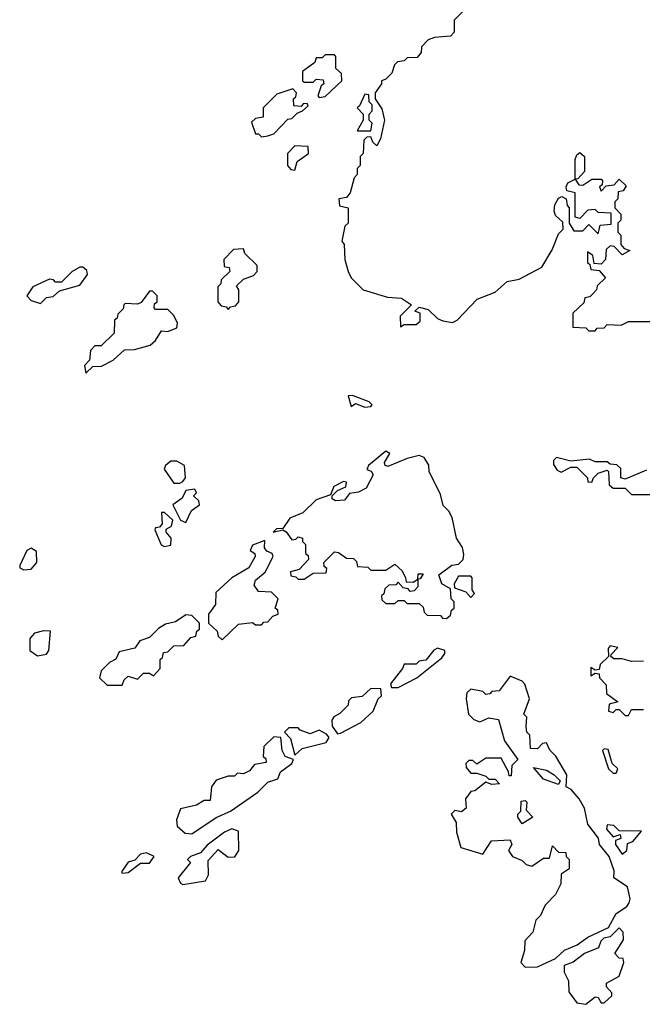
# Model space of a CAD drawing. Extents: x 1980017 to 2252640, y 74400 to 266395.
# Tile 346 of 388: x 2187147 to 2189201, y 216438 to 219686. Entities that reach past the tile are written whole.
import ezdxf

# ---------------------------------------------------------------- set-up
doc = ezdxf.new("R2010")
doc.units = 0

msp = doc.modelspace()

# ---------------------------------------------------------------- linework, layer by layer
at = {"layer": '0CON20XD'}
for points in [[(2188615, 219720), (2188580, 219685), (2188580, 219645), (2188568.3, 219631.7), (2188515, 219627.5), (2188495, 219620), (2188473, 219597), (2188471.7, 219578.3), (2188458.3, 219561.7), (2188425, 219560), (2188415, 219550), (2188393, 219547), (2188383, 219537), (2188375, 219510), (2188355, 219490), (2188340, 219485), (2188340, 219475), (2188320, 219445), (2188320, 219425), (2188341.7, 219391.7), (2188350, 219355), (2188337, 219293), (2188325, 219270), (2188311.7, 219281.7), (2188305, 219300), (2188291.7, 219298.3), (2188281.7, 219288.3), (2188280, 219245), (2188270, 219235), (2188270, 219205), (2188260, 219195), (2188260, 219175), (2188250, 219165), (2188237.5, 219115), (2188225, 219100), (2188200, 219095), (2188201.7, 219071.7), (2188230, 219065), (2188230, 219015), (2188220, 219005), (2188210, 218955), (2188217.5, 218945), (2188220, 218895), (2188230, 218855), (2188240, 218835), (2188280, 218795), (2188360.7, 218770.7), (2188407, 218767), (2188440, 218745), (2188401.7, 218708.3), (2188403, 218673), (2188415, 218680), (2188455, 218680), (2188468.3, 218691.7), (2188468.3, 218718.3), (2188450, 218725), (2188465, 218737.5), (2188495, 218730), (2188525, 218700), (2188543, 218693), (2188575, 218687.5), (2188590, 218695), (2188656.4, 218763.6), (2188715, 218787.5), (2188755, 218822.5), (2188795, 218830), (2188870, 218870), (2188903.3, 218926.7), (2188925, 218980), (2188940, 218995), (2188938.3, 219018.3), (2188915, 219040), (2188910, 219055), (2188912.5, 219075), (2188925, 219097.5), (2188935, 219102.5), (2188950, 219095), (2188953, 219073), (2188960, 219065), (2188960, 219015), (2188975, 218990), (2189005, 218990), (2189025, 219010), (2189055, 218980), (2189061.7, 219008.3), (2189098.3, 219011.7), (2189098.3, 219048.3), (2189055, 219050), (2189045, 219060), (2189021.7, 219058.3), (2188995, 219030), (2188980, 219035), (2188980, 219115), (2188951.7, 219121.7), (2188950, 219135), (2188955, 219147.5), (2188980, 219160), (2188980, 219225), (2188985, 219240), (2188995, 219247.5), (2189010, 219235), (2189010, 219185), (2188988.3, 219161.7), (2188980, 219160), (2188991.7, 219141.7), (2189005, 219140), (2189035, 219160), (2189065, 219160), (2189070, 219155), (2189068.3, 219141.7), (2189060, 219135), (2189065, 219120), (2189081.7, 219138.3), (2189108.3, 219141.7), (2189125, 219160), (2189148.3, 219138.3), (2189138.3, 219121.7), (2189121.7, 219118.3), (2189120, 219095), (2189110, 219085), (2189110, 219065), (2189130, 219045), (2189130, 219025), (2189120, 219015), (2189120, 218985), (2189130, 218975), (2189130, 218945), (2189141.7, 218931.7), (2189160, 218925), (2189135, 218910), (2189108.3, 218938.3), (2189095, 218940), (2189081.7, 218928.3), (2189080, 218895), (2189065, 218880), (2189041.7, 218881.7), (2189038.3, 218908.3), (2189020, 218920), (2189020, 218885), (2189028.3, 218878.3), (2189031.7, 218861.7), (2189058.3, 218858.3), (2189080, 218835), (2189051.7, 218808.3), (2189050, 218795), (2189038.3, 218781.7), (2189028.3, 218771.7), (2189011.7, 218768.3), (2189008.3, 218751.7), (2188971.7, 218718.3), (2188971.7, 218671.7), (2189015, 218670), (2189025, 218660), (2189045, 218660), (2189051.7, 218668.3), (2189075, 218670), (2189085, 218680), (2189131.7, 218678.3), (2189155, 218690), (2189245, 218690)], [(2188135, 219430), (2188155, 219432.5), (2188210, 219485), (2188208.3, 219508.3), (2188190, 219525), (2188190, 219565), (2188185, 219570), (2188155, 219570), (2188145, 219560), (2188125, 219560), (2188120, 219545), (2188080, 219515), (2188080, 219485), (2188085, 219480), (2188115, 219480), (2188125, 219490), (2188148.3, 219488.3), (2188150, 219475), (2188141.7, 219468.3), (2188130, 219435), (2188135, 219430)], [(2187945, 219300), (2187965, 219302.5), (2187985, 219310), (2188031.7, 219358.3), (2188045, 219360), (2188061.7, 219378.3), (2188080, 219385), (2188098.3, 219401.7), (2188095, 219410), (2188081.7, 219408.3), (2188075, 219400), (2188051.7, 219401.7), (2188050, 219425), (2188058.3, 219431.7), (2188060, 219445), (2188048.3, 219458.3), (2187995, 219440), (2187950, 219395), (2187950, 219365), (2187925, 219360), (2187911.7, 219348.3), (2187925, 219310), (2187935, 219310), (2187945, 219300)], [(2188305, 219320), (2188310, 219345), (2188300, 219355), (2188300, 219375), (2188310, 219385), (2188310, 219405), (2188300, 219415), (2188298.3, 219438.3), (2188285, 219440), (2188268.3, 219401.7), (2188260, 219395), (2188280, 219375), (2188280, 219355), (2188260, 219320), (2188305, 219320)], [(2188055, 219190), (2188061.7, 219218.3), (2188100, 219245), (2188098.3, 219268.3), (2188055, 219270), (2188030, 219245), (2188030, 219205), (2188041.7, 219191.7), (2188055, 219190)], [(2187835, 218730), (2187841.7, 218738.3), (2187858.3, 218741.7), (2187870, 218755), (2187870, 218795), (2187861.7, 218808.3), (2187885, 218830), (2187918.3, 218841.7), (2187930, 218855), (2187930, 218875), (2187890, 218915), (2187885, 218930), (2187851.7, 218928.3), (2187820, 218895), (2187821.7, 218871.7), (2187838.3, 218868.3), (2187840, 218855), (2187811.7, 218828.3), (2187810, 218815), (2187800, 218805), (2187800, 218755), (2187811.7, 218741.7), (2187828.3, 218738.3), (2187835, 218730)], [(2187215, 218750), (2187235, 218770), (2187257, 218773), (2187278.3, 218791.7), (2187345, 218810), (2187370, 218845), (2187368.3, 218858.3), (2187355, 218870), (2187345, 218870), (2187320, 218855), (2187285, 218820), (2187265, 218820), (2187258.3, 218828.3), (2187245, 218830), (2187190, 218805), (2187170, 218775), (2187185, 218760), (2187215, 218750)], [(2187365, 218520), (2187388.3, 218541.7), (2187416.4, 218543.6), (2187455, 218563.3), (2187493, 218597), (2187525, 218597.5), (2187577.7, 218612.3), (2187595, 218627.5), (2187615, 218660), (2187635, 218657.5), (2187665, 218670), (2187667.5, 218685), (2187655, 218710), (2187635, 218730), (2187595, 218730), (2187590, 218735), (2187591.7, 218748.3), (2187600, 218755), (2187600, 218775), (2187585, 218790), (2187575, 218790), (2187547, 218753), (2187535, 218747.5), (2187495, 218750), (2187490, 218745), (2187488.3, 218731.7), (2187470, 218715), (2187468.3, 218701.7), (2187460, 218695), (2187458.3, 218651.7), (2187415, 218610), (2187395, 218610), (2187380, 218595), (2187377, 218563), (2187360, 218545), (2187365, 218520)], [(2188285, 218407.5), (2188305, 218410), (2188310, 218415), (2188300, 218425), (2188245, 218446.7), (2188230, 218445), (2188240, 218410), (2188255, 218420), (2188285, 218407.5)], [(2188555, 217710), (2188568.3, 217721.7), (2188571.7, 217738.3), (2188580, 217745), (2188580, 217765), (2188570, 217775), (2188568.3, 217808.3), (2188540, 217825), (2188530, 217855), (2188573, 217887), (2188595, 217890), (2188610, 217905), (2188611.7, 217921.7), (2188607.5, 217945), (2188587.5, 217975), (2188573.3, 218043.3), (2188562.5, 218065), (2188543.8, 218083.8), (2188535, 218120), (2188497.5, 218195), (2188496.4, 218216.4), (2188481.7, 218241.7), (2188465, 218248.8), (2188425, 218238.8), (2188361.7, 218211.7), (2188352.5, 218215), (2188350, 218225), (2188367.5, 218255), (2188355, 218262.5), (2188297.5, 218215), (2188292.5, 218202.5), (2188306.4, 218196.4), (2188313.3, 218185), (2188289.7, 218140.3), (2188265, 218127.5), (2188235, 218123.3), (2188218.8, 218101.2), (2188188.8, 218098.8), (2188177.5, 218105), (2188177.5, 218115), (2188195, 218133.3), (2188222.5, 218145), (2188225, 218160), (2188215, 218162.5), (2188183.6, 218146.4), (2188171.7, 218118.3), (2188125, 218102.5), (2188080.4, 218059.5), (2188038.3, 218041.7), (2188015, 218007.5), (2187993.6, 218006.4), (2187982.5, 217995), (2188015, 218002.5), (2188026.4, 217996.4), (2188045, 217970), (2188058.3, 217971.7), (2188065, 217980), (2188080, 217975), (2188080, 217965), (2188090, 217955), (2188090, 217925), (2188098.3, 217918.3), (2188100, 217905), (2188068.3, 217871.7), (2188040, 217865), (2188041.7, 217851.7), (2188058.3, 217848.3), (2188065, 217840), (2188085, 217840), (2188115, 217860), (2188158.3, 217861.7), (2188160, 217875), (2188151.7, 217881.7), (2188150, 217895), (2188185, 217930), (2188198.3, 217928.3), (2188225, 217910), (2188248.3, 217908.3), (2188258.3, 217898.3), (2188261.7, 217881.7), (2188295, 217880), (2188305, 217870), (2188355, 217870), (2188385, 217890), (2188408.3, 217868.3), (2188420, 217845), (2188421.7, 217831.7), (2188445, 217830), (2188460, 217840), (2188461.7, 217858.3), (2188478.3, 217858.3), (2188468.3, 217841.7), (2188460, 217840), (2188460, 217815), (2188448.3, 217801.7), (2188435, 217800), (2188428.3, 217808.3), (2188411.7, 217811.7), (2188395, 217830), (2188388.3, 217821.7), (2188365, 217820), (2188351.7, 217808.3), (2188348.3, 217791.7), (2188340, 217785), (2188341.7, 217771.7), (2188355, 217760), (2188385, 217760), (2188395, 217770), (2188415, 217770), (2188425, 217760), (2188465, 217760), (2188478.3, 217748.3), (2188481.7, 217731.7), (2188491.7, 217721.7), (2188535, 217720), (2188541.7, 217711.7), (2188555, 217710)], [(2187675, 218156.7), (2187685, 218162.5), (2187693.3, 218175), (2187690, 218215), (2187665, 218230), (2187645, 218230), (2187627.5, 218215), (2187623, 218203), (2187655, 218157.5), (2187675, 218156.7)], [(2189215, 218200), (2189145, 218170), (2189130, 218175), (2189130, 218205), (2189117, 218217), (2189095, 218220), (2189085, 218227.5), (2189045, 218227.5), (2189026.7, 218236.7), (2188965, 218230), (2188918.3, 218241.7), (2188908.3, 218231.7), (2188908.3, 218218.3), (2188920, 218200), (2188933, 218193), (2188965, 218210), (2188985, 218210), (2189020, 218175), (2189021.7, 218161.7), (2189035, 218160), (2189040, 218175), (2189055, 218190), (2189085, 218200), (2189090, 218195), (2189091.7, 218151.7), (2189105, 218140), (2189145, 218140), (2189165, 218120), (2189255, 218120)], [(2187695, 218027.5), (2187713.6, 218066.4), (2187740, 218085), (2187738.3, 218098.3), (2187720, 218115), (2187730, 218125), (2187725, 218137.5), (2187695, 218132.5), (2187682.5, 218107.5), (2187652.5, 218085), (2187677.5, 218035), (2187695, 218027.5)], [(2187625, 217947.5), (2187645, 217952.5), (2187646.7, 217975), (2187630, 217995), (2187630, 218005), (2187647.5, 218015), (2187652.5, 218035), (2187625, 218060), (2187615, 218060), (2187617, 218023), (2187608.3, 218011.7), (2187595, 218010), (2187593, 218003), (2187613.6, 217953.6), (2187625, 217947.5)], [(2187815, 217640), (2187868.3, 217691.7), (2187915, 217697.5), (2187925, 217690), (2187945, 217690), (2187951.7, 217698.3), (2187965, 217700), (2187981.7, 217718.3), (2188000, 217725), (2187998.3, 217738.3), (2187990, 217745), (2188000, 217775), (2187977.5, 217797.5), (2187935, 217800), (2187920.7, 217820.7), (2187925, 217837.5), (2187956.7, 217863.3), (2187982.5, 217915), (2187980, 217925), (2187962.5, 217932.5), (2187953.9, 217943.9), (2187955, 217967.5), (2187915, 217952.5), (2187907.5, 217935), (2187922.5, 217925), (2187923.8, 217915), (2187902.7, 217877.3), (2187846.7, 217845), (2187794.2, 217795.8), (2187793, 217757), (2187770, 217725), (2187770, 217695), (2187798.3, 217668.3), (2187801.7, 217651.7), (2187815, 217640)], [(2187160.7, 217870.7), (2187185, 217873.8), (2187203.3, 217895), (2187201.7, 217931.7), (2187185, 217942.5), (2187170, 217935), (2187146.7, 217885), (2187147.5, 217877.5), (2187160.7, 217870.7)], [(2188635, 217780), (2188647.5, 217792.5), (2188640, 217805), (2188640, 217845), (2188635, 217850), (2188595, 217850), (2188580, 217825), (2188581.7, 217811.7), (2188618.3, 217798.3), (2188635, 217780)], [(2187485, 217490), (2187491.7, 217508.3), (2187505, 217520), (2187535, 217510), (2187555, 217530), (2187575, 217530), (2187588.3, 217521.7), (2187610, 217545), (2187610, 217575), (2187618.3, 217581.7), (2187621.7, 217598.3), (2187635, 217600), (2187655, 217620), (2187688.3, 217621.7), (2187711.7, 217648.3), (2187728.3, 217651.7), (2187731.7, 217668.3), (2187740, 217675), (2187740, 217695), (2187715, 217720), (2187695, 217722.5), (2187660.7, 217699.3), (2187628.3, 217691.7), (2187605, 217677.5), (2187575, 217647.5), (2187543.6, 217636.4), (2187527, 217613), (2187475, 217600), (2187463.9, 217576.1), (2187442.5, 217565), (2187415, 217537.5), (2187410, 217515), (2187435, 217490), (2187485, 217490)], [(2187205, 217587.5), (2187235, 217592.5), (2187242.5, 217605), (2187248.3, 217668.3), (2187225, 217670), (2187195, 217662.5), (2187180, 217645), (2187180, 217605), (2187205, 217587.5)], [(2188395, 217482.5), (2188457.5, 217515), (2188539.3, 217580.7), (2188550, 217595), (2188550, 217605), (2188525, 217612.5), (2188513.6, 217606.4), (2188487, 217573), (2188465, 217570), (2188455, 217560), (2188415, 217560), (2188410, 217545), (2188370, 217495), (2188373, 217483), (2188395, 217482.5)], [(2189205, 217570), (2189165, 217568.6), (2189135, 217577.5), (2189107, 217577), (2189097.5, 217585), (2189098.3, 217591.7), (2189120, 217615), (2189095, 217620), (2189088.3, 217611.7), (2189090, 217585), (2189061.7, 217558.3), (2189058.3, 217541.7), (2189045, 217540), (2189031.7, 217548.3), (2189031.7, 217521.7), (2189045, 217530), (2189058.3, 217528.3), (2189060, 217515), (2189081.7, 217491.7), (2189083, 217463), (2189120, 217435), (2189091.7, 217428.3), (2189090, 217405), (2189105, 217400), (2189115, 217410), (2189125, 217410), (2189145, 217390), (2189155, 217390), (2189165, 217410), (2189205, 217410)], [(2188815, 216560), (2188855, 216561.2), (2188915, 216588.8), (2188944.2, 216615.8), (2188986.2, 216633.8), (2189020.8, 216659.2), (2189089.2, 216690.8), (2189115, 216737.5), (2189150, 216760), (2189158.1, 216771.9), (2189160.8, 216785), (2189152, 216825), (2189106.7, 216855), (2189108.3, 216878.3), (2189092, 216925), (2189060, 216965), (2189056, 216986), (2189021.7, 217031.7), (2189010, 217085), (2188992.5, 217115), (2188965.9, 217145.9), (2188950, 217155), (2188952.5, 217195), (2188916.1, 217256.1), (2188896.4, 217276.4), (2188885, 217300), (2188871.7, 217298.3), (2188855, 217280), (2188831.7, 217281.7), (2188830, 217325), (2188820, 217335), (2188817.5, 217355), (2188820, 217385), (2188810, 217395), (2188828.8, 217445), (2188813.9, 217493.9), (2188805, 217503.3), (2188765, 217520), (2188728.3, 217471.7), (2188705, 217470), (2188698.3, 217461.7), (2188685, 217460), (2188675, 217470), (2188635, 217477.5), (2188622.5, 217465), (2188620, 217445), (2188627.5, 217395), (2188645, 217377.5), (2188665, 217370), (2188695, 217382.5), (2188727, 217377), (2188746.4, 217306.4), (2188790, 217245), (2188770, 217225), (2188768.3, 217191.7), (2188761.7, 217191.7), (2188760, 217205), (2188735, 217250), (2188685, 217250), (2188655, 217230), (2188641.7, 217241.7), (2188628.3, 217241.7), (2188618.3, 217231.7), (2188619.3, 217219.3), (2188635, 217200), (2188655, 217200), (2188685, 217190), (2188695, 217180), (2188715, 217180), (2188730, 217165), (2188705, 217162.5), (2188685, 217170), (2188648.3, 217141.7), (2188635, 217140), (2188617.5, 217115), (2188620, 217085), (2188605, 217072.5), (2188583, 217077), (2188570, 217065), (2188587, 217037), (2188587.5, 217005), (2188602.5, 216955), (2188675, 216932.5), (2188703, 216977), (2188765, 216980), (2188770, 216965), (2188760, 216945), (2188772.5, 216925), (2188805, 216912.5), (2188818.3, 216898.3), (2188836.4, 216893.6), (2188875, 216920), (2188895, 216920), (2188905, 216960), (2188925, 216940), (2188948.3, 216938.3), (2188950, 216925), (2188960, 216915), (2188960, 216885), (2188933, 216867), (2188932.5, 216835), (2188915, 216800), (2188880, 216765), (2188865, 216730), (2188850, 216715), (2188840, 216675), (2188813, 216647), (2188812.5, 216615), (2188800, 216575), (2188815, 216560)], [(2188195, 217330), (2188205, 217332.5), (2188272.3, 217367.7), (2188313.3, 217405), (2188330, 217445), (2188340, 217455), (2188338.3, 217478.3), (2188305, 217480), (2188277, 217453), (2188241.7, 217448.3), (2188231.7, 217438.3), (2188230, 217425), (2188203, 217397), (2188183.6, 217386.4), (2188176.7, 217375), (2188177.5, 217355), (2188195, 217330)], [(2188055, 217260), (2188078.3, 217281.7), (2188158.3, 217301.7), (2188167.5, 217317.5), (2188159.3, 217329.3), (2188135, 217342.5), (2188105, 217330), (2188071.7, 217341.7), (2188065, 217350), (2188035, 217350), (2188020, 217335), (2188040, 217315), (2188055, 217260)], [(2187715, 217000), (2187795, 217053.8), (2187842.5, 217075), (2187932.3, 217137.7), (2187965, 217170), (2187998.8, 217181.2), (2188007.5, 217205), (2188045, 217232.5), (2188050, 217245), (2188022.5, 217255), (2188012.5, 217275), (2188008.3, 217318.3), (2187985, 217320), (2187951.7, 217288.3), (2187950, 217255), (2187958.3, 217248.3), (2187960, 217235), (2187921.7, 217228.3), (2187905, 217207.5), (2187885, 217197.5), (2187865, 217200), (2187855, 217190), (2187835, 217190), (2187795, 217177.5), (2187780, 217155), (2187775, 217110), (2187755, 217110), (2187730, 217095), (2187677, 217083), (2187663.6, 217046.4), (2187666.2, 217025), (2187692.2, 217002.2), (2187715, 217000)], [(2189115, 217200), (2189120, 217215), (2189101.7, 217231.7), (2189088.3, 217278.3), (2189075, 217280), (2189070, 217275), (2189090, 217215), (2189105, 217200), (2189115, 217200)], [(2188925, 217162.5), (2188875, 217180), (2188841.7, 217218.3), (2188885, 217210), (2188910, 217195), (2188930, 217175), (2188925, 217162.5)], [(2188805, 217032.5), (2188790, 217055), (2188790, 217065), (2188800, 217075), (2188801.7, 217108.3), (2188815, 217110), (2188820, 217105), (2188818.3, 217078.3), (2188840, 217055), (2188805, 217032.5)], [(2189135, 216932.5), (2189150, 216945), (2189151.7, 216968.3), (2189170, 216975), (2189198.3, 217008.3), (2189125, 217010), (2189107, 217027), (2189085, 217030), (2189082.5, 217015), (2189105, 216990), (2189128.3, 216998.3), (2189130, 216985), (2189112.5, 216977.5), (2189112.5, 216965), (2189135, 216932.5)], [(2187685, 216833.3), (2187760, 216845), (2187770, 216865), (2187768.3, 216911.7), (2187801.7, 216948.3), (2187835, 216922.5), (2187856.4, 216923.6), (2187870, 216945), (2187868.3, 217008.3), (2187846.2, 217016.2), (2187822.5, 217005), (2187765, 216962.5), (2187743, 216937), (2187710, 216925), (2187700, 216915), (2187710, 216905), (2187670, 216855), (2187677, 216837), (2187685, 216833.3)], [(2187485, 216870), (2187505, 216872.5), (2187545, 216903.3), (2187575, 216903.3), (2187590, 216925), (2187565, 216937.5), (2187545, 216932.5), (2187527, 216913), (2187505, 216906.7), (2187482.5, 216875), (2187485, 216870)], [(2189015, 216437.5), (2189045, 216462.5), (2189055, 216460), (2189065, 216442.5), (2189075, 216442.5), (2189100, 216465), (2189100, 216475), (2189082.5, 216495), (2189082.5, 216507.5), (2189125, 216530), (2189140, 216575), (2189138.3, 216588.3), (2189125, 216590), (2189110, 216605), (2189139.3, 216650.7), (2189137.5, 216675), (2189125, 216690), (2189095, 216660), (2189073.8, 216656.2), (2189063.8, 216646.2), (2189056.2, 216623.8), (2189010, 216605), (2188973, 216577), (2188943.3, 216565), (2188943, 216543), (2188957.5, 216515), (2188958.3, 216478.3), (2188985, 216442.5), (2189015, 216437.5)]]:
    msp.add_lwpolyline(points, dxfattribs=at)

doc.saveas('drawing.dxf')
